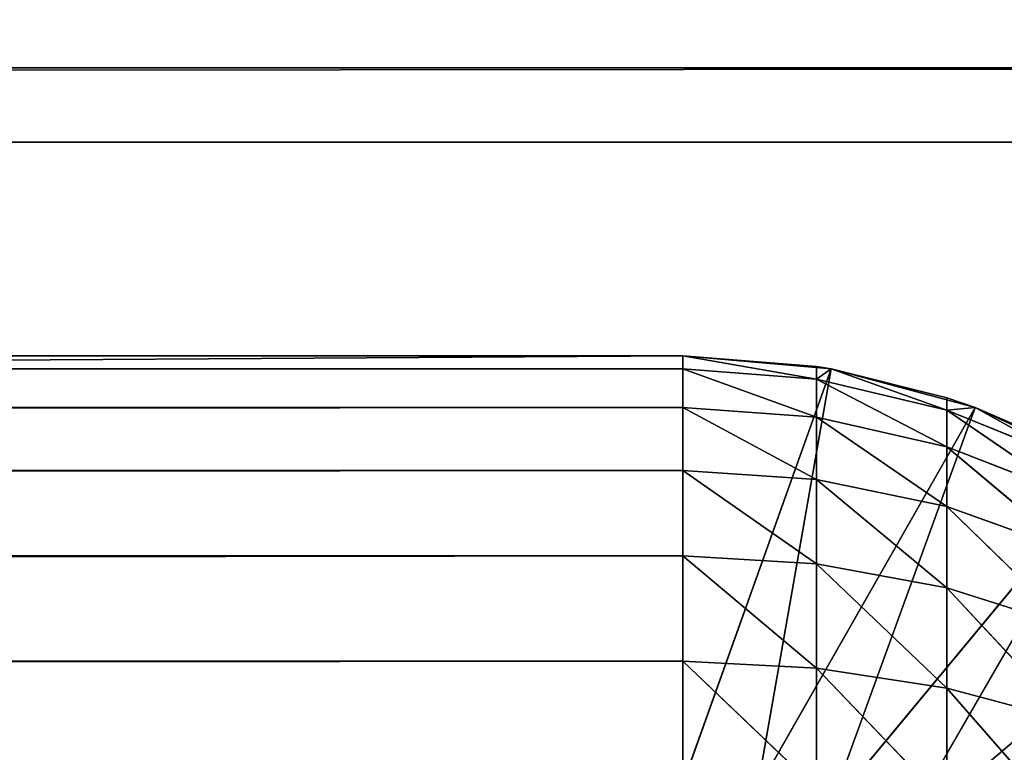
# Model space of a CAD drawing. Extents: x 0.1 to 17.7, y 0.1 to 17.7.
# Tile 656 of 656: x 16.992 to 17.222, y 17.339 to 17.511. Entities that reach past the tile are written whole.
import ezdxf

# ---------------------------------------------------------------- set-up
doc = ezdxf.new("R2010")
doc.units = 0
doc.header["$LTSCALE"] = 2.54
doc.layers.get('0').update_dxf_attribs({"color": 13, "linetype": 'CONTINUOUS'})

# ---------------------------------------------------------------- blocks, each defined once
blk = doc.blocks.new('KOSZ_NA__MIECI_Z_POKRYWK__')
at = {"color": 0}
for p, q in [((0.29676, 17.48213, 31.5), (17.49677, 17.49949, 31.49848)), ((0.29676, 17.48213, 31.5), (17.49677, 17.49949, 31.49848)), ((0.29676, 17.49949, 31.49848), (17.49677, 17.49949, 31.49848)), ((0.29676, 17.49949, 31.49848), (17.49677, 17.49949, 31.49848)), ((17.49677, 17.48213, 31.6), (0.29676, 17.48213, 31.6)), ((0.29676, 17.48213, 31.5), (17.49677, 17.48213, 31.5)), ((17.49677, 17.48213, 31.6), (0.29676, 17.48213, 31.6)), ((0.29676, 17.48213, 31.5), (17.49677, 17.48213, 31.5)), ((17.14677, 17.43213, 10.7), (0.54677, 17.43213, 10.7)), ((0.54677, 17.43213, 10.7), (17.14677, 17.43213, 31.5)), ((0.54677, 17.43213, 10.7), (17.14677, 17.43213, 31.5)), ((0.54677, 17.43213, 31.5), (17.14677, 17.43213, 31.5)), ((17.14677, 17.43213, 31.5), (0.54677, 17.33213, 31.5)), ((17.14677, 17.43213, 31.5), (0.54677, 17.33213, 31.5)), ((0.54677, 17.43213, 31.5), (17.14677, 17.43213, 31.5)), ((0.54677, 17.42909, 10.66527), (17.14677, 17.43213, 10.7)), ((0.54677, 17.42909, 10.66527), (17.14677, 17.43213, 10.7)), ((0.54677, 17.42967, 10.66871), (17.14677, 17.43213, 10.7)), ((0.54677, 17.42967, 10.66871), (17.14677, 17.43213, 10.7)), ((17.14677, 17.43213, 10.7), (0.54677, 17.43213, 10.7)), ((17.14677, 17.43213, 31.5), (17.14677, 17.43213, 10.7)), ((17.18149, 17.42909, 31.5), (17.14677, 17.43213, 31.5)), ((17.14677, 17.43213, 31.5), (17.14677, 17.33213, 31.5)), ((17.14677, 17.43213, 31.5), (17.14677, 17.33213, 31.5)), ((17.18149, 17.42909, 10.7), (17.14677, 17.43213, 31.5)), ((17.18149, 17.42909, 31.5), (17.14677, 17.43213, 31.5)), ((17.18149, 17.42909, 10.7), (17.14677, 17.43213, 31.5)), ((17.17805, 17.42967, 10.7), (17.14677, 17.43213, 31.5)), ((17.17805, 17.42967, 10.7), (17.14677, 17.43213, 31.5)), ((17.17805, 17.42967, 10.7), (17.14677, 17.43213, 10.7)), ((17.14677, 17.43213, 31.5), (17.14677, 17.43213, 10.7)), ((17.17805, 17.42967, 10.7), (17.14677, 17.43213, 10.7)), ((17.17805, 17.42667, 10.6657), (17.14677, 17.43213, 10.7)), ((17.17805, 17.42667, 10.6657), (17.14677, 17.43213, 10.7)), ((17.14677, 17.42909, 10.66527), (17.14677, 17.43213, 10.7)), ((17.14677, 17.42909, 10.66527), (17.14677, 17.43213, 10.7)), ((0.54677, 17.42007, 10.6316), (17.14677, 17.42909, 10.66527)), ((0.54677, 17.42234, 10.6382), (17.14677, 17.42909, 10.66527)), ((0.54677, 17.42007, 10.6316), (17.14677, 17.42909, 10.66527)), ((0.54677, 17.42234, 10.6382), (17.14677, 17.42909, 10.66527)), ((0.54677, 17.42909, 10.66527), (17.14677, 17.42909, 10.66527)), ((0.54677, 17.42909, 10.66527), (17.14677, 17.42909, 10.66527)), ((17.18149, 17.42909, 31.5), (17.14677, 17.33213, 31.5)), ((17.18149, 17.42909, 31.5), (17.14677, 17.33213, 31.5)), ((17.17805, 17.42667, 10.6657), (17.14677, 17.42909, 10.66527)), ((17.17805, 17.42667, 10.6657), (17.14677, 17.42909, 10.66527)), ((17.17805, 17.41776, 10.63244), (17.14677, 17.42909, 10.66527)), ((17.17805, 17.41776, 10.63244), (17.14677, 17.42909, 10.66527)), ((17.14677, 17.42007, 10.6316), (17.14677, 17.42909, 10.66527)), ((17.14677, 17.42007, 10.6316), (17.14677, 17.42909, 10.66527)), ((17.18149, 17.42909, 31.5), (17.16413, 17.33061, 31.5)), ((17.18149, 17.42909, 31.5), (17.16413, 17.33061, 31.5)), ((17.18149, 17.42909, 10.7), (17.17805, 17.42967, 10.7)), ((17.17805, 17.42967, 10.7), (17.17805, 17.42667, 10.6657)), ((17.17805, 17.42967, 10.7), (17.17805, 17.42667, 10.6657)), ((17.18149, 17.42909, 10.7), (17.17805, 17.42967, 10.7)), ((17.18149, 17.42909, 10.7), (17.17805, 17.42667, 10.6657)), ((17.18149, 17.42909, 10.7), (17.17805, 17.42667, 10.6657)), ((17.21517, 17.42007, 31.5), (17.18149, 17.42909, 31.5)), ((17.21517, 17.42007, 10.7), (17.18149, 17.42909, 31.5)), ((17.21517, 17.42007, 31.5), (17.18149, 17.42909, 31.5)), ((17.20857, 17.42234, 10.7), (17.18149, 17.42909, 31.5)), ((17.21517, 17.42007, 10.7), (17.18149, 17.42909, 31.5)), ((17.20857, 17.42234, 10.7), (17.18149, 17.42909, 31.5)), ((17.20857, 17.42234, 10.7), (17.18149, 17.42909, 10.7)), ((17.18149, 17.42909, 10.7), (17.18149, 17.42909, 31.5)), ((17.18149, 17.42909, 10.7), (17.18149, 17.42909, 31.5)), ((17.20857, 17.42234, 10.7), (17.18149, 17.42909, 10.7)), ((17.20857, 17.41945, 10.66697), (17.18149, 17.42909, 10.7)), ((17.20857, 17.41945, 10.66697), (17.18149, 17.42909, 10.7)), ((17.20857, 17.41945, 10.66697), (17.17805, 17.42667, 10.6657)), ((17.20857, 17.41945, 10.66697), (17.17805, 17.42667, 10.6657)), ((17.20857, 17.41087, 10.63494), (17.17805, 17.42667, 10.6657)), ((17.20857, 17.41087, 10.63494), (17.17805, 17.42667, 10.6657)), ((17.17805, 17.41776, 10.63244), (17.17805, 17.42667, 10.6657)), ((17.17805, 17.41776, 10.63244), (17.17805, 17.42667, 10.6657)), ((17.21517, 17.42007, 10.7), (17.20857, 17.42234, 10.7)), ((17.20857, 17.42234, 10.7), (17.20857, 17.41945, 10.66697)), ((17.20857, 17.42234, 10.7), (17.20857, 17.41945, 10.66697)), ((17.21517, 17.42007, 10.7), (17.20857, 17.42234, 10.7)), ((0.54677, 17.40533, 10.6), (17.14677, 17.42007, 10.6316)), ((0.54677, 17.41033, 10.6092), (17.14677, 17.42007, 10.6316)), ((0.54677, 17.40533, 10.6), (17.14677, 17.42007, 10.6316)), ((0.54677, 17.41033, 10.6092), (17.14677, 17.42007, 10.6316)), ((0.54677, 17.42007, 10.6316), (17.14677, 17.42007, 10.6316)), ((0.54677, 17.42007, 10.6316), (17.14677, 17.42007, 10.6316)), ((17.17805, 17.41776, 10.63244), (17.14677, 17.42007, 10.6316)), ((17.17805, 17.41776, 10.63244), (17.14677, 17.42007, 10.6316)), ((17.17805, 17.4032, 10.60123), (17.14677, 17.42007, 10.6316)), ((17.17805, 17.4032, 10.60123), (17.14677, 17.42007, 10.6316)), ((17.14677, 17.40533, 10.6), (17.14677, 17.42007, 10.6316)), ((17.14677, 17.40533, 10.6), (17.14677, 17.42007, 10.6316)), ((17.21517, 17.42007, 31.5), (17.16413, 17.33061, 31.5)), ((17.21517, 17.42007, 31.5), (17.16413, 17.33061, 31.5)), ((17.21517, 17.42007, 31.5), (17.18097, 17.3261, 31.5)), ((17.21517, 17.42007, 31.5), (17.18097, 17.3261, 31.5)), ((17.21517, 17.42007, 10.7), (17.20857, 17.41945, 10.66697)), ((17.21517, 17.42007, 10.7), (17.20857, 17.41945, 10.66697)), ((17.23756, 17.40762, 10.66906), (17.20857, 17.41945, 10.66697)), ((17.23756, 17.40762, 10.66906), (17.20857, 17.41945, 10.66697)), ((17.23756, 17.39958, 10.63905), (17.20857, 17.41945, 10.66697)), ((17.23756, 17.39958, 10.63905), (17.20857, 17.41945, 10.66697)), ((17.20857, 17.41087, 10.63494), (17.20857, 17.41945, 10.66697)), ((17.20857, 17.41087, 10.63494), (17.20857, 17.41945, 10.66697)), ((17.24677, 17.40533, 31.5), (17.21517, 17.42007, 31.5)), ((17.24677, 17.40533, 10.7), (17.21517, 17.42007, 31.5)), ((17.24677, 17.40533, 31.5), (17.21517, 17.42007, 31.5)), ((17.23756, 17.41033, 10.7), (17.21517, 17.42007, 31.5)), ((17.24677, 17.40533, 10.7), (17.21517, 17.42007, 31.5)), ((17.23756, 17.41033, 10.7), (17.21517, 17.42007, 31.5)), ((17.23756, 17.41033, 10.7), (17.21517, 17.42007, 10.7)), ((17.21517, 17.42007, 10.7), (17.21517, 17.42007, 31.5)), ((17.21517, 17.42007, 10.7), (17.21517, 17.42007, 31.5)), ((17.23756, 17.41033, 10.7), (17.21517, 17.42007, 10.7)), ((17.23756, 17.40762, 10.66906), (17.21517, 17.42007, 10.7)), ((17.23756, 17.40762, 10.66906), (17.21517, 17.42007, 10.7)), ((17.20857, 17.41087, 10.63494), (17.17805, 17.41776, 10.63244)), ((17.20857, 17.41087, 10.63494), (17.17805, 17.41776, 10.63244)), ((17.20857, 17.39686, 10.60489), (17.17805, 17.41776, 10.63244)), ((17.20857, 17.39686, 10.60489), (17.17805, 17.41776, 10.63244)), ((17.17805, 17.4032, 10.60123), (17.17805, 17.41776, 10.63244)), ((17.17805, 17.4032, 10.60123), (17.17805, 17.41776, 10.63244)), ((17.23756, 17.39958, 10.63905), (17.20857, 17.41087, 10.63494)), ((17.23756, 17.39958, 10.63905), (17.20857, 17.41087, 10.63494)), ((17.23756, 17.38646, 10.6109), (17.20857, 17.41087, 10.63494)), ((17.23756, 17.38646, 10.6109), (17.20857, 17.41087, 10.63494)), ((17.20857, 17.39686, 10.60489), (17.20857, 17.41087, 10.63494)), ((17.20857, 17.39686, 10.60489), (17.20857, 17.41087, 10.63494)), ((0.54677, 17.38534, 10.57144), (17.14677, 17.40533, 10.6)), ((0.54677, 17.39393, 10.58244), (17.14677, 17.40533, 10.6)), ((0.54677, 17.38534, 10.57144), (17.14677, 17.40533, 10.6)), ((0.54677, 17.39393, 10.58244), (17.14677, 17.40533, 10.6)), ((0.54677, 17.40533, 10.6), (17.14677, 17.40533, 10.6)), ((0.54677, 17.40533, 10.6), (17.14677, 17.40533, 10.6)), ((17.17805, 17.4032, 10.60123), (17.14677, 17.40533, 10.6)), ((17.17805, 17.4032, 10.60123), (17.14677, 17.40533, 10.6)), ((17.17805, 17.38345, 10.57303), (17.14677, 17.40533, 10.6)), ((17.17805, 17.38345, 10.57303), (17.14677, 17.40533, 10.6)), ((17.14677, 17.38534, 10.57144), (17.14677, 17.40533, 10.6)), ((17.14677, 17.38534, 10.57144), (17.14677, 17.40533, 10.6)), ((17.24677, 17.40533, 31.5), (17.18097, 17.3261, 31.5)), ((17.24677, 17.40533, 31.5), (17.18097, 17.3261, 31.5)), ((17.24677, 17.40533, 31.5), (17.19677, 17.31873, 31.5)), ((17.24677, 17.40533, 31.5), (17.19677, 17.31873, 31.5)), ((17.20857, 17.39686, 10.60489), (17.17805, 17.4032, 10.60123)), ((17.20857, 17.39686, 10.60489), (17.17805, 17.4032, 10.60123)), ((17.20857, 17.37784, 10.57773), (17.17805, 17.4032, 10.60123)), ((17.20857, 17.37784, 10.57773), (17.17805, 17.4032, 10.60123)), ((17.17805, 17.38345, 10.57303), (17.17805, 17.4032, 10.60123)), ((17.17805, 17.38345, 10.57303), (17.17805, 17.4032, 10.60123)), ((17.23756, 17.38646, 10.6109), (17.20857, 17.39686, 10.60489)), ((17.23756, 17.38646, 10.6109), (17.20857, 17.39686, 10.60489)), ((17.23756, 17.36864, 10.58545), (17.20857, 17.39686, 10.60489)), ((17.23756, 17.36864, 10.58545), (17.20857, 17.39686, 10.60489)), ((17.20857, 17.37784, 10.57773), (17.20857, 17.39686, 10.60489)), ((17.20857, 17.37784, 10.57773), (17.20857, 17.39686, 10.60489)), ((0.54677, 17.36069, 10.54679), (17.14677, 17.38534, 10.57144)), ((0.54677, 17.37355, 10.55858), (17.14677, 17.38534, 10.57144)), ((0.54677, 17.36069, 10.54679), (17.14677, 17.38534, 10.57144)), ((0.54677, 17.37355, 10.55858), (17.14677, 17.38534, 10.57144)), ((0.54677, 17.38534, 10.57144), (17.14677, 17.38534, 10.57144)), ((0.54677, 17.38534, 10.57144), (17.14677, 17.38534, 10.57144)), ((17.17805, 17.38345, 10.57303), (17.14677, 17.38534, 10.57144)), ((17.17805, 17.38345, 10.57303), (17.14677, 17.38534, 10.57144)), ((17.17805, 17.3591, 10.54868), (17.14677, 17.38534, 10.57144)), ((17.17805, 17.3591, 10.54868), (17.14677, 17.38534, 10.57144)), ((17.14677, 17.36069, 10.54679), (17.14677, 17.38534, 10.57144)), ((17.14677, 17.36069, 10.54679), (17.14677, 17.38534, 10.57144)), ((17.27532, 17.38534, 31.5), (17.19677, 17.31873, 31.5)), ((17.27532, 17.38534, 31.5), (17.19677, 17.31873, 31.5)), ((17.20857, 17.37784, 10.57773), (17.17805, 17.38345, 10.57303)), ((17.20857, 17.37784, 10.57773), (17.17805, 17.38345, 10.57303)), ((17.20857, 17.3544, 10.55429), (17.17805, 17.38345, 10.57303)), ((17.20857, 17.3544, 10.55429), (17.17805, 17.38345, 10.57303)), ((17.17805, 17.3591, 10.54868), (17.17805, 17.38345, 10.57303)), ((17.17805, 17.3591, 10.54868), (17.17805, 17.38345, 10.57303)), ((17.23756, 17.36864, 10.58545), (17.20857, 17.37784, 10.57773)), ((17.23756, 17.36864, 10.58545), (17.20857, 17.37784, 10.57773)), ((17.23756, 17.34668, 10.56349), (17.20857, 17.37784, 10.57773)), ((17.23756, 17.34668, 10.56349), (17.20857, 17.37784, 10.57773)), ((17.20857, 17.3544, 10.55429), (17.20857, 17.37784, 10.57773)), ((17.20857, 17.3544, 10.55429), (17.20857, 17.37784, 10.57773)), ((0.54677, 17.34969, 10.5382), (17.14677, 17.36069, 10.54679)), ((0.54677, 17.34969, 10.5382), (17.14677, 17.36069, 10.54679)), ((0.54677, 17.36069, 10.54679), (17.14677, 17.36069, 10.54679)), ((0.54677, 17.36069, 10.54679), (17.14677, 17.36069, 10.54679)), ((17.17805, 17.3591, 10.54868), (17.14677, 17.36069, 10.54679)), ((17.17805, 17.3591, 10.54868), (17.14677, 17.36069, 10.54679)), ((17.17805, 17.3309, 10.52893), (17.14677, 17.36069, 10.54679)), ((17.17805, 17.3309, 10.52893), (17.14677, 17.36069, 10.54679)), ((17.14677, 17.33213, 10.5268), (17.14677, 17.36069, 10.54679)), ((17.14677, 17.33213, 10.5268), (17.14677, 17.36069, 10.54679)), ((17.20857, 17.3544, 10.55429), (17.17805, 17.3591, 10.54868)), ((17.20857, 17.3544, 10.55429), (17.17805, 17.3591, 10.54868)), ((17.20857, 17.32724, 10.53527), (17.17805, 17.3591, 10.54868)), ((17.20857, 17.32724, 10.53527), (17.17805, 17.3591, 10.54868)), ((17.17805, 17.3309, 10.52893), (17.17805, 17.3591, 10.54868)), ((17.17805, 17.3309, 10.52893), (17.17805, 17.3591, 10.54868)), ((17.23756, 17.34668, 10.56349), (17.20857, 17.3544, 10.55429)), ((17.23756, 17.34668, 10.56349), (17.20857, 17.3544, 10.55429)), ((17.23756, 17.32123, 10.54567), (17.20857, 17.3544, 10.55429)), ((17.23756, 17.32123, 10.54567), (17.20857, 17.3544, 10.55429)), ((17.20857, 17.32724, 10.53527), (17.20857, 17.3544, 10.55429)), ((17.20857, 17.32724, 10.53527), (17.20857, 17.3544, 10.55429))]:
    blk.add_line(p, q, dxfattribs=at)
mesh = blk.add_polyface(dxfattribs=at)
corners = [(17.49677, 17.51686, 31.59696), (0.29676, 17.48213, 31.6), (17.49677, 17.48213, 31.6)]
mesh.append_faces([[corners[k] for k in face] for face in [(0, 1, 2)]], dxfattribs={"color": 0})
mesh = blk.add_polyface(dxfattribs=at)
corners = [(17.49677, 17.51686, 31.59696), (0.29676, 17.51686, 31.59696), (0.29676, 17.48213, 31.6)]
mesh.append_faces([[corners[k] for k in face] for face in [(0, 1, 2)]], dxfattribs={"color": 0})
mesh = blk.add_polyface(dxfattribs=at)
corners = [(17.49677, 17.49949, 31.49848), (0.29676, 17.49949, 31.49848), (17.49677, 17.51633, 31.49397)]
mesh.append_faces([[corners[k] for k in face] for face in [(0, 1, 2)]], dxfattribs={"color": 0})
mesh = blk.add_polyface(dxfattribs=at)
corners = [(17.49677, 17.51633, 31.49397), (0.29676, 17.49949, 31.49848), (0.29676, 17.51633, 31.49397)]
mesh.append_faces([[corners[k] for k in face] for face in [(0, 1, 2)]], dxfattribs={"color": 0})
mesh = blk.add_polyface(dxfattribs=at)
corners = [(17.49677, 17.48213, 31.5), (0.29676, 17.48213, 31.5), (17.49677, 17.49949, 31.49848)]
mesh.append_faces([[corners[k] for k in face] for face in [(0, 1, 2)]], dxfattribs={"color": 0})
mesh = blk.add_polyface(dxfattribs=at)
corners = [(17.49677, 17.49949, 31.49848), (0.29676, 17.48213, 31.5), (0.29676, 17.49949, 31.49848)]
mesh.append_faces([[corners[k] for k in face] for face in [(0, 1, 2)]], dxfattribs={"color": 0})
mesh = blk.add_polyface(dxfattribs=at)
corners = [(17.49677, 17.48213, 31.6), (0.29676, 17.48213, 31.6), (8.82731, 9.27605, 31.6)]
mesh.append_faces([[corners[k] for k in face] for face in [(0, 1, 2)]], dxfattribs={"color": 0})
mesh = blk.add_polyface(dxfattribs=at)
corners = [(17.49677, 0.28213, 31.5), (0.29676, 0.28213, 31.5), (0.29676, 17.48213, 31.5)]
mesh.append_faces([[corners[k] for k in face] for face in [(0, 1, 2)]], dxfattribs={"color": 0})
mesh = blk.add_polyface(dxfattribs=at)
corners = [(17.49677, 0.28213, 31.5), (0.29676, 17.48213, 31.5), (17.49677, 17.48213, 31.5)]
mesh.append_faces([[corners[k] for k in face] for face in [(0, 1, 2)]], dxfattribs={"color": 0})
mesh = blk.add_polyface(dxfattribs=at)
corners = [(17.49677, 17.48213, 31.6), (8.82731, 9.27605, 31.6), (8.89676, 9.28213, 31.6)]
mesh.append_faces([[corners[k] for k in face] for face in [(0, 1, 2)]], dxfattribs={"color": 0})
mesh = blk.add_polyface(dxfattribs=at)
corners = [(17.49677, 17.48213, 31.6), (8.89676, 9.28213, 31.6), (8.96622, 9.27605, 31.6)]
mesh.append_faces([[corners[k] for k in face] for face in [(0, 1, 2)]], dxfattribs={"color": 0})
mesh = blk.add_polyface(dxfattribs=at)
corners = [(17.49677, 17.48213, 31.6), (8.96622, 9.27605, 31.6), (9.03357, 9.25801, 31.6)]
mesh.append_faces([[corners[k] for k in face] for face in [(0, 1, 2)]], dxfattribs={"color": 0})
mesh = blk.add_polyface(dxfattribs=at)
corners = [(17.49677, 17.48213, 31.6), (9.03357, 9.25801, 31.6), (9.09677, 9.22854, 31.6)]
mesh.append_faces([[corners[k] for k in face] for face in [(0, 1, 2)]], dxfattribs={"color": 0})
mesh = blk.add_polyface(dxfattribs=at)
corners = [(17.49677, 17.48213, 31.6), (9.09677, 9.22854, 31.6), (9.15388, 9.18855, 31.6)]
mesh.append_faces([[corners[k] for k in face] for face in [(0, 1, 2)]], dxfattribs={"color": 0})
mesh = blk.add_polyface(dxfattribs=at)
corners = [(17.49677, 17.48213, 31.6), (9.15388, 9.18855, 31.6), (9.20318, 9.13924, 31.6)]
mesh.append_faces([[corners[k] for k in face] for face in [(0, 1, 2)]], dxfattribs={"color": 0})
mesh = blk.add_polyface(dxfattribs=at)
corners = [(17.49677, 17.48213, 31.6), (9.20318, 9.13924, 31.6), (9.24317, 9.08213, 31.6)]
mesh.append_faces([[corners[k] for k in face] for face in [(0, 1, 2)]], dxfattribs={"color": 0})
mesh = blk.add_polyface(dxfattribs=at)
corners = [(17.49677, 17.48213, 31.6), (9.24317, 9.08213, 31.6), (9.27264, 9.01894, 31.6)]
mesh.append_faces([[corners[k] for k in face] for face in [(0, 1, 2)]], dxfattribs={"color": 0})
mesh = blk.add_polyface(dxfattribs=at)
corners = [(17.49677, 17.48213, 31.6), (9.27264, 9.01894, 31.6), (9.29069, 8.95159, 31.6)]
mesh.append_faces([[corners[k] for k in face] for face in [(0, 1, 2)]], dxfattribs={"color": 0})
mesh = blk.add_polyface(dxfattribs=at)
corners = [(17.49677, 17.48213, 31.6), (9.29069, 8.95159, 31.6), (9.29677, 8.88213, 31.6)]
mesh.append_faces([[corners[k] for k in face] for face in [(0, 1, 2)]], dxfattribs={"color": 0})
mesh = blk.add_polyface(dxfattribs=at)
corners = [(17.49677, 17.48213, 31.6), (9.29677, 8.88213, 31.6), (17.49677, 0.28213, 31.6)]
mesh.append_faces([[corners[k] for k in face] for face in [(0, 1, 2)]], dxfattribs={"color": 0})
mesh = blk.add_polyface(dxfattribs=at)
corners = [(17.14677, 17.43213, 31.5), (17.14677, 17.43213, 10.7), (0.54677, 17.43213, 10.7)]
mesh.append_faces([[corners[k] for k in face] for face in [(0, 1, 2)]], dxfattribs={"color": 0})
mesh = blk.add_polyface(dxfattribs=at)
corners = [(17.14677, 17.43213, 31.5), (0.54677, 17.43213, 10.7), (0.54677, 17.43213, 31.5)]
mesh.append_faces([[corners[k] for k in face] for face in [(0, 1, 2)]], dxfattribs={"color": 0})
mesh = blk.add_polyface(dxfattribs=at)
corners = [(17.14677, 17.43213, 31.5), (0.54677, 17.33213, 31.5), (17.14677, 17.33213, 31.5)]
mesh.append_faces([[corners[k] for k in face] for face in [(0, 1, 2)]], dxfattribs={"color": 0})
mesh = blk.add_polyface(dxfattribs=at)
corners = [(17.14677, 17.43213, 31.5), (0.54677, 17.43213, 31.5), (0.54677, 17.33213, 31.5)]
mesh.append_faces([[corners[k] for k in face] for face in [(0, 1, 2)]], dxfattribs={"color": 0})
mesh = blk.add_polyface(dxfattribs=at)
corners = [(17.14677, 17.43213, 10.7), (17.14677, 17.42909, 10.66527), (0.54677, 17.42909, 10.66527)]
mesh.append_faces([[corners[k] for k in face] for face in [(0, 1, 2)]], dxfattribs={"color": 0})
mesh = blk.add_polyface(dxfattribs=at)
corners = [(17.14677, 17.43213, 10.7), (0.54677, 17.42909, 10.66527), (0.54677, 17.42967, 10.66871)]
mesh.append_faces([[corners[k] for k in face] for face in [(0, 1, 2)]], dxfattribs={"color": 0})
mesh = blk.add_polyface(dxfattribs=at)
corners = [(17.14677, 17.43213, 10.7), (0.54677, 17.42967, 10.66871), (0.54677, 17.43213, 10.7)]
mesh.append_faces([[corners[k] for k in face] for face in [(0, 1, 2)]], dxfattribs={"color": 0})
mesh = blk.add_polyface(dxfattribs=at)
corners = [(17.18149, 17.42909, 31.5), (17.14677, 17.43213, 31.5), (17.14677, 17.33213, 31.5)]
mesh.append_faces([[corners[k] for k in face] for face in [(0, 1, 2)]], dxfattribs={"color": 0})
mesh = blk.add_polyface(dxfattribs=at)
corners = [(17.18149, 17.42909, 31.5), (17.18149, 17.42909, 10.7), (17.14677, 17.43213, 31.5)]
mesh.append_faces([[corners[k] for k in face] for face in [(0, 1, 2)]], dxfattribs={"color": 0})
mesh = blk.add_polyface(dxfattribs=at)
corners = [(17.14677, 17.43213, 31.5), (17.18149, 17.42909, 10.7), (17.17805, 17.42967, 10.7)]
mesh.append_faces([[corners[k] for k in face] for face in [(0, 1, 2)]], dxfattribs={"color": 0})
mesh = blk.add_polyface(dxfattribs=at)
corners = [(17.14677, 17.43213, 31.5), (17.17805, 17.42967, 10.7), (17.14677, 17.43213, 10.7)]
mesh.append_faces([[corners[k] for k in face] for face in [(0, 1, 2)]], dxfattribs={"color": 0})
mesh = blk.add_polyface(dxfattribs=at)
corners = [(17.17805, 17.42967, 10.7), (17.17805, 17.42667, 10.6657), (17.14677, 17.43213, 10.7)]
mesh.append_faces([[corners[k] for k in face] for face in [(0, 1, 2)]], dxfattribs={"color": 0})
mesh = blk.add_polyface(dxfattribs=at)
corners = [(17.14677, 17.43213, 10.7), (17.17805, 17.42667, 10.6657), (17.14677, 17.42909, 10.66527)]
mesh.append_faces([[corners[k] for k in face] for face in [(0, 1, 2)]], dxfattribs={"color": 0})
mesh = blk.add_polyface(dxfattribs=at)
corners = [(17.14677, 17.42909, 10.66527), (17.14677, 17.42007, 10.6316), (0.54677, 17.42007, 10.6316)]
mesh.append_faces([[corners[k] for k in face] for face in [(0, 1, 2)]], dxfattribs={"color": 0})
mesh = blk.add_polyface(dxfattribs=at)
corners = [(17.14677, 17.42909, 10.66527), (0.54677, 17.42007, 10.6316), (0.54677, 17.42234, 10.6382)]
mesh.append_faces([[corners[k] for k in face] for face in [(0, 1, 2)]], dxfattribs={"color": 0})
mesh = blk.add_polyface(dxfattribs=at)
corners = [(17.14677, 17.42909, 10.66527), (0.54677, 17.42234, 10.6382), (0.54677, 17.42909, 10.66527)]
mesh.append_faces([[corners[k] for k in face] for face in [(0, 1, 2)]], dxfattribs={"color": 0})
mesh = blk.add_polyface(dxfattribs=at)
corners = [(17.18149, 17.42909, 31.5), (17.14677, 17.33213, 31.5), (17.16413, 17.33061, 31.5)]
mesh.append_faces([[corners[k] for k in face] for face in [(0, 1, 2)]], dxfattribs={"color": 0})
mesh = blk.add_polyface(dxfattribs=at)
corners = [(17.17805, 17.42667, 10.6657), (17.17805, 17.41776, 10.63244), (17.14677, 17.42909, 10.66527)]
mesh.append_faces([[corners[k] for k in face] for face in [(0, 1, 2)]], dxfattribs={"color": 0})
mesh = blk.add_polyface(dxfattribs=at)
corners = [(17.14677, 17.42909, 10.66527), (17.17805, 17.41776, 10.63244), (17.14677, 17.42007, 10.6316)]
mesh.append_faces([[corners[k] for k in face] for face in [(0, 1, 2)]], dxfattribs={"color": 0})
mesh = blk.add_polyface(dxfattribs=at)
corners = [(17.21517, 17.42007, 31.5), (17.18149, 17.42909, 31.5), (17.16413, 17.33061, 31.5)]
mesh.append_faces([[corners[k] for k in face] for face in [(0, 1, 2)]], dxfattribs={"color": 0})
mesh = blk.add_polyface(dxfattribs=at)
corners = [(17.18149, 17.42909, 10.7), (17.17805, 17.42667, 10.6657), (17.17805, 17.42967, 10.7)]
mesh.append_faces([[corners[k] for k in face] for face in [(0, 1, 2)]], dxfattribs={"color": 0})
mesh = blk.add_polyface(dxfattribs=at)
corners = [(17.18149, 17.42909, 10.7), (17.20857, 17.41945, 10.66697), (17.17805, 17.42667, 10.6657)]
mesh.append_faces([[corners[k] for k in face] for face in [(0, 1, 2)]], dxfattribs={"color": 0})
mesh = blk.add_polyface(dxfattribs=at)
corners = [(17.21517, 17.42007, 31.5), (17.21517, 17.42007, 10.7), (17.18149, 17.42909, 31.5)]
mesh.append_faces([[corners[k] for k in face] for face in [(0, 1, 2)]], dxfattribs={"color": 0})
mesh = blk.add_polyface(dxfattribs=at)
corners = [(17.18149, 17.42909, 31.5), (17.21517, 17.42007, 10.7), (17.20857, 17.42234, 10.7)]
mesh.append_faces([[corners[k] for k in face] for face in [(0, 1, 2)]], dxfattribs={"color": 0})
mesh = blk.add_polyface(dxfattribs=at)
corners = [(17.18149, 17.42909, 31.5), (17.20857, 17.42234, 10.7), (17.18149, 17.42909, 10.7)]
mesh.append_faces([[corners[k] for k in face] for face in [(0, 1, 2)]], dxfattribs={"color": 0})
mesh = blk.add_polyface(dxfattribs=at)
corners = [(17.20857, 17.42234, 10.7), (17.20857, 17.41945, 10.66697), (17.18149, 17.42909, 10.7)]
mesh.append_faces([[corners[k] for k in face] for face in [(0, 1, 2)]], dxfattribs={"color": 0})
mesh = blk.add_polyface(dxfattribs=at)
corners = [(17.20857, 17.41945, 10.66697), (17.20857, 17.41087, 10.63494), (17.17805, 17.42667, 10.6657)]
mesh.append_faces([[corners[k] for k in face] for face in [(0, 1, 2)]], dxfattribs={"color": 0})
mesh = blk.add_polyface(dxfattribs=at)
corners = [(17.17805, 17.42667, 10.6657), (17.20857, 17.41087, 10.63494), (17.17805, 17.41776, 10.63244)]
mesh.append_faces([[corners[k] for k in face] for face in [(0, 1, 2)]], dxfattribs={"color": 0})
mesh = blk.add_polyface(dxfattribs=at)
corners = [(17.21517, 17.42007, 10.7), (17.20857, 17.41945, 10.66697), (17.20857, 17.42234, 10.7)]
mesh.append_faces([[corners[k] for k in face] for face in [(0, 1, 2)]], dxfattribs={"color": 0})
mesh = blk.add_polyface(dxfattribs=at)
corners = [(17.14677, 17.42007, 10.6316), (17.14677, 17.40533, 10.6), (0.54677, 17.40533, 10.6)]
mesh.append_faces([[corners[k] for k in face] for face in [(0, 1, 2)]], dxfattribs={"color": 0})
mesh = blk.add_polyface(dxfattribs=at)
corners = [(17.14677, 17.42007, 10.6316), (0.54677, 17.40533, 10.6), (0.54677, 17.41033, 10.6092)]
mesh.append_faces([[corners[k] for k in face] for face in [(0, 1, 2)]], dxfattribs={"color": 0})
mesh = blk.add_polyface(dxfattribs=at)
corners = [(17.14677, 17.42007, 10.6316), (0.54677, 17.41033, 10.6092), (0.54677, 17.42007, 10.6316)]
mesh.append_faces([[corners[k] for k in face] for face in [(0, 1, 2)]], dxfattribs={"color": 0})
mesh = blk.add_polyface(dxfattribs=at)
corners = [(17.17805, 17.41776, 10.63244), (17.17805, 17.4032, 10.60123), (17.14677, 17.42007, 10.6316)]
mesh.append_faces([[corners[k] for k in face] for face in [(0, 1, 2)]], dxfattribs={"color": 0})
mesh = blk.add_polyface(dxfattribs=at)
corners = [(17.14677, 17.42007, 10.6316), (17.17805, 17.4032, 10.60123), (17.14677, 17.40533, 10.6)]
mesh.append_faces([[corners[k] for k in face] for face in [(0, 1, 2)]], dxfattribs={"color": 0})
mesh = blk.add_polyface(dxfattribs=at)
corners = [(17.21517, 17.42007, 31.5), (17.16413, 17.33061, 31.5), (17.18097, 17.3261, 31.5)]
mesh.append_faces([[corners[k] for k in face] for face in [(0, 1, 2)]], dxfattribs={"color": 0})
mesh = blk.add_polyface(dxfattribs=at)
corners = [(17.24677, 17.40533, 31.5), (17.21517, 17.42007, 31.5), (17.18097, 17.3261, 31.5)]
mesh.append_faces([[corners[k] for k in face] for face in [(0, 1, 2)]], dxfattribs={"color": 0})
mesh = blk.add_polyface(dxfattribs=at)
corners = [(17.21517, 17.42007, 10.7), (17.23756, 17.40762, 10.66906), (17.20857, 17.41945, 10.66697)]
mesh.append_faces([[corners[k] for k in face] for face in [(0, 1, 2)]], dxfattribs={"color": 0})
mesh = blk.add_polyface(dxfattribs=at)
corners = [(17.23756, 17.40762, 10.66906), (17.23756, 17.39958, 10.63905), (17.20857, 17.41945, 10.66697)]
mesh.append_faces([[corners[k] for k in face] for face in [(0, 1, 2)]], dxfattribs={"color": 0})
mesh = blk.add_polyface(dxfattribs=at)
corners = [(17.20857, 17.41945, 10.66697), (17.23756, 17.39958, 10.63905), (17.20857, 17.41087, 10.63494)]
mesh.append_faces([[corners[k] for k in face] for face in [(0, 1, 2)]], dxfattribs={"color": 0})
mesh = blk.add_polyface(dxfattribs=at)
corners = [(17.24677, 17.40533, 31.5), (17.24677, 17.40533, 10.7), (17.21517, 17.42007, 31.5)]
mesh.append_faces([[corners[k] for k in face] for face in [(0, 1, 2)]], dxfattribs={"color": 0})
mesh = blk.add_polyface(dxfattribs=at)
corners = [(17.21517, 17.42007, 31.5), (17.24677, 17.40533, 10.7), (17.23756, 17.41033, 10.7)]
mesh.append_faces([[corners[k] for k in face] for face in [(0, 1, 2)]], dxfattribs={"color": 0})
mesh = blk.add_polyface(dxfattribs=at)
corners = [(17.21517, 17.42007, 31.5), (17.23756, 17.41033, 10.7), (17.21517, 17.42007, 10.7)]
mesh.append_faces([[corners[k] for k in face] for face in [(0, 1, 2)]], dxfattribs={"color": 0})
mesh = blk.add_polyface(dxfattribs=at)
corners = [(17.23756, 17.41033, 10.7), (17.23756, 17.40762, 10.66906), (17.21517, 17.42007, 10.7)]
mesh.append_faces([[corners[k] for k in face] for face in [(0, 1, 2)]], dxfattribs={"color": 0})
mesh = blk.add_polyface(dxfattribs=at)
corners = [(17.20857, 17.41087, 10.63494), (17.20857, 17.39686, 10.60489), (17.17805, 17.41776, 10.63244)]
mesh.append_faces([[corners[k] for k in face] for face in [(0, 1, 2)]], dxfattribs={"color": 0})
mesh = blk.add_polyface(dxfattribs=at)
corners = [(17.17805, 17.41776, 10.63244), (17.20857, 17.39686, 10.60489), (17.17805, 17.4032, 10.60123)]
mesh.append_faces([[corners[k] for k in face] for face in [(0, 1, 2)]], dxfattribs={"color": 0})
mesh = blk.add_polyface(dxfattribs=at)
corners = [(17.23756, 17.39958, 10.63905), (17.23756, 17.38646, 10.6109), (17.20857, 17.41087, 10.63494)]
mesh.append_faces([[corners[k] for k in face] for face in [(0, 1, 2)]], dxfattribs={"color": 0})
mesh = blk.add_polyface(dxfattribs=at)
corners = [(17.20857, 17.41087, 10.63494), (17.23756, 17.38646, 10.6109), (17.20857, 17.39686, 10.60489)]
mesh.append_faces([[corners[k] for k in face] for face in [(0, 1, 2)]], dxfattribs={"color": 0})
mesh = blk.add_polyface(dxfattribs=at)
corners = [(17.14677, 17.40533, 10.6), (17.14677, 17.38534, 10.57144), (0.54677, 17.38534, 10.57144)]
mesh.append_faces([[corners[k] for k in face] for face in [(0, 1, 2)]], dxfattribs={"color": 0})
mesh = blk.add_polyface(dxfattribs=at)
corners = [(17.14677, 17.40533, 10.6), (0.54677, 17.38534, 10.57144), (0.54677, 17.39393, 10.58244)]
mesh.append_faces([[corners[k] for k in face] for face in [(0, 1, 2)]], dxfattribs={"color": 0})
mesh = blk.add_polyface(dxfattribs=at)
corners = [(17.14677, 17.40533, 10.6), (0.54677, 17.39393, 10.58244), (0.54677, 17.40533, 10.6)]
mesh.append_faces([[corners[k] for k in face] for face in [(0, 1, 2)]], dxfattribs={"color": 0})
mesh = blk.add_polyface(dxfattribs=at)
corners = [(17.17805, 17.4032, 10.60123), (17.17805, 17.38345, 10.57303), (17.14677, 17.40533, 10.6)]
mesh.append_faces([[corners[k] for k in face] for face in [(0, 1, 2)]], dxfattribs={"color": 0})
mesh = blk.add_polyface(dxfattribs=at)
corners = [(17.14677, 17.40533, 10.6), (17.17805, 17.38345, 10.57303), (17.14677, 17.38534, 10.57144)]
mesh.append_faces([[corners[k] for k in face] for face in [(0, 1, 2)]], dxfattribs={"color": 0})
mesh = blk.add_polyface(dxfattribs=at)
corners = [(17.24677, 17.40533, 31.5), (17.18097, 17.3261, 31.5), (17.19677, 17.31873, 31.5)]
mesh.append_faces([[corners[k] for k in face] for face in [(0, 1, 2)]], dxfattribs={"color": 0})
mesh = blk.add_polyface(dxfattribs=at)
corners = [(17.27532, 17.38534, 31.5), (17.24677, 17.40533, 31.5), (17.19677, 17.31873, 31.5)]
mesh.append_faces([[corners[k] for k in face] for face in [(0, 1, 2)]], dxfattribs={"color": 0})
mesh = blk.add_polyface(dxfattribs=at)
corners = [(17.20857, 17.39686, 10.60489), (17.20857, 17.37784, 10.57773), (17.17805, 17.4032, 10.60123)]
mesh.append_faces([[corners[k] for k in face] for face in [(0, 1, 2)]], dxfattribs={"color": 0})
mesh = blk.add_polyface(dxfattribs=at)
corners = [(17.17805, 17.4032, 10.60123), (17.20857, 17.37784, 10.57773), (17.17805, 17.38345, 10.57303)]
mesh.append_faces([[corners[k] for k in face] for face in [(0, 1, 2)]], dxfattribs={"color": 0})
mesh = blk.add_polyface(dxfattribs=at)
corners = [(17.23756, 17.38646, 10.6109), (17.23756, 17.36864, 10.58545), (17.20857, 17.39686, 10.60489)]
mesh.append_faces([[corners[k] for k in face] for face in [(0, 1, 2)]], dxfattribs={"color": 0})
mesh = blk.add_polyface(dxfattribs=at)
corners = [(17.20857, 17.39686, 10.60489), (17.23756, 17.36864, 10.58545), (17.20857, 17.37784, 10.57773)]
mesh.append_faces([[corners[k] for k in face] for face in [(0, 1, 2)]], dxfattribs={"color": 0})
mesh = blk.add_polyface(dxfattribs=at)
corners = [(17.14677, 17.36069, 10.54679), (0.54677, 17.36069, 10.54679), (17.14677, 17.38534, 10.57144)]
mesh.append_faces([[corners[k] for k in face] for face in [(0, 1, 2)]], dxfattribs={"color": 0})
mesh = blk.add_polyface(dxfattribs=at)
corners = [(17.14677, 17.38534, 10.57144), (0.54677, 17.36069, 10.54679), (0.54677, 17.37355, 10.55858)]
mesh.append_faces([[corners[k] for k in face] for face in [(0, 1, 2)]], dxfattribs={"color": 0})
mesh = blk.add_polyface(dxfattribs=at)
corners = [(17.14677, 17.38534, 10.57144), (0.54677, 17.37355, 10.55858), (0.54677, 17.38534, 10.57144)]
mesh.append_faces([[corners[k] for k in face] for face in [(0, 1, 2)]], dxfattribs={"color": 0})
mesh = blk.add_polyface(dxfattribs=at)
corners = [(17.17805, 17.38345, 10.57303), (17.17805, 17.3591, 10.54868), (17.14677, 17.38534, 10.57144)]
mesh.append_faces([[corners[k] for k in face] for face in [(0, 1, 2)]], dxfattribs={"color": 0})
mesh = blk.add_polyface(dxfattribs=at)
corners = [(17.17805, 17.3591, 10.54868), (17.14677, 17.36069, 10.54679), (17.14677, 17.38534, 10.57144)]
mesh.append_faces([[corners[k] for k in face] for face in [(0, 1, 2)]], dxfattribs={"color": 0})
mesh = blk.add_polyface(dxfattribs=at)
corners = [(17.27532, 17.38534, 31.5), (17.19677, 17.31873, 31.5), (17.21104, 17.30873, 31.5)]
mesh.append_faces([[corners[k] for k in face] for face in [(0, 1, 2)]], dxfattribs={"color": 0})
mesh = blk.add_polyface(dxfattribs=at)
corners = [(17.29997, 17.36069, 31.5), (17.27532, 17.38534, 31.5), (17.21104, 17.30873, 31.5)]
mesh.append_faces([[corners[k] for k in face] for face in [(0, 1, 2)]], dxfattribs={"color": 0})
mesh = blk.add_polyface(dxfattribs=at)
corners = [(17.20857, 17.37784, 10.57773), (17.20857, 17.3544, 10.55429), (17.17805, 17.38345, 10.57303)]
mesh.append_faces([[corners[k] for k in face] for face in [(0, 1, 2)]], dxfattribs={"color": 0})
mesh = blk.add_polyface(dxfattribs=at)
corners = [(17.17805, 17.38345, 10.57303), (17.20857, 17.3544, 10.55429), (17.17805, 17.3591, 10.54868)]
mesh.append_faces([[corners[k] for k in face] for face in [(0, 1, 2)]], dxfattribs={"color": 0})
mesh = blk.add_polyface(dxfattribs=at)
corners = [(17.23756, 17.34668, 10.56349), (17.20857, 17.37784, 10.57773), (17.23756, 17.36864, 10.58545)]
mesh.append_faces([[corners[k] for k in face] for face in [(0, 1, 2)]], dxfattribs={"color": 0})
mesh = blk.add_polyface(dxfattribs=at)
corners = [(17.20857, 17.37784, 10.57773), (17.23756, 17.34668, 10.56349), (17.20857, 17.3544, 10.55429)]
mesh.append_faces([[corners[k] for k in face] for face in [(0, 1, 2)]], dxfattribs={"color": 0})
mesh = blk.add_polyface(dxfattribs=at)
corners = [(17.14677, 17.33213, 10.5268), (0.54677, 17.34969, 10.5382), (17.14677, 17.36069, 10.54679)]
mesh.append_faces([[corners[k] for k in face] for face in [(0, 1, 2)]], dxfattribs={"color": 0})
mesh = blk.add_polyface(dxfattribs=at)
corners = [(17.14677, 17.36069, 10.54679), (0.54677, 17.34969, 10.5382), (0.54677, 17.36069, 10.54679)]
mesh.append_faces([[corners[k] for k in face] for face in [(0, 1, 2)]], dxfattribs={"color": 0})
mesh = blk.add_polyface(dxfattribs=at)
corners = [(17.17805, 17.3309, 10.52893), (17.14677, 17.36069, 10.54679), (17.17805, 17.3591, 10.54868)]
mesh.append_faces([[corners[k] for k in face] for face in [(0, 1, 2)]], dxfattribs={"color": 0})
mesh = blk.add_polyface(dxfattribs=at)
corners = [(17.17805, 17.3309, 10.52893), (17.14677, 17.33213, 10.5268), (17.14677, 17.36069, 10.54679)]
mesh.append_faces([[corners[k] for k in face] for face in [(0, 1, 2)]], dxfattribs={"color": 0})
mesh = blk.add_polyface(dxfattribs=at)
corners = [(17.20857, 17.32724, 10.53527), (17.17805, 17.3591, 10.54868), (17.20857, 17.3544, 10.55429)]
mesh.append_faces([[corners[k] for k in face] for face in [(0, 1, 2)]], dxfattribs={"color": 0})
mesh = blk.add_polyface(dxfattribs=at)
corners = [(17.20857, 17.32724, 10.53527), (17.17805, 17.3309, 10.52893), (17.17805, 17.3591, 10.54868)]
mesh.append_faces([[corners[k] for k in face] for face in [(0, 1, 2)]], dxfattribs={"color": 0})
mesh = blk.add_polyface(dxfattribs=at)
corners = [(17.29997, 17.36069, 31.5), (17.21104, 17.30873, 31.5), (17.22337, 17.29641, 31.5)]
mesh.append_faces([[corners[k] for k in face] for face in [(0, 1, 2)]], dxfattribs={"color": 0})
mesh = blk.add_polyface(dxfattribs=at)
corners = [(17.23756, 17.32123, 10.54567), (17.20857, 17.3544, 10.55429), (17.23756, 17.34668, 10.56349)]
mesh.append_faces([[corners[k] for k in face] for face in [(0, 1, 2)]], dxfattribs={"color": 0})
mesh = blk.add_polyface(dxfattribs=at)
corners = [(17.23756, 17.32123, 10.54567), (17.20857, 17.32724, 10.53527), (17.20857, 17.3544, 10.55429)]
mesh.append_faces([[corners[k] for k in face] for face in [(0, 1, 2)]], dxfattribs={"color": 0})
mesh = blk.add_polyface(dxfattribs=at)
corners = [(17.14677, 17.33213, 10.5268), (0.54677, 17.33213, 10.5268), (0.54677, 17.34969, 10.5382)]
mesh.append_faces([[corners[k] for k in face] for face in [(0, 1, 2)]], dxfattribs={"color": 0})

msp = doc.modelspace()

# ---------------------------------------------------------------- block references
at = {"color": 0}
msp.add_blockref('KOSZ_NA__MIECI_Z_POKRYWK__', (0, 0), dxfattribs=at)

doc.saveas('drawing.dxf')
